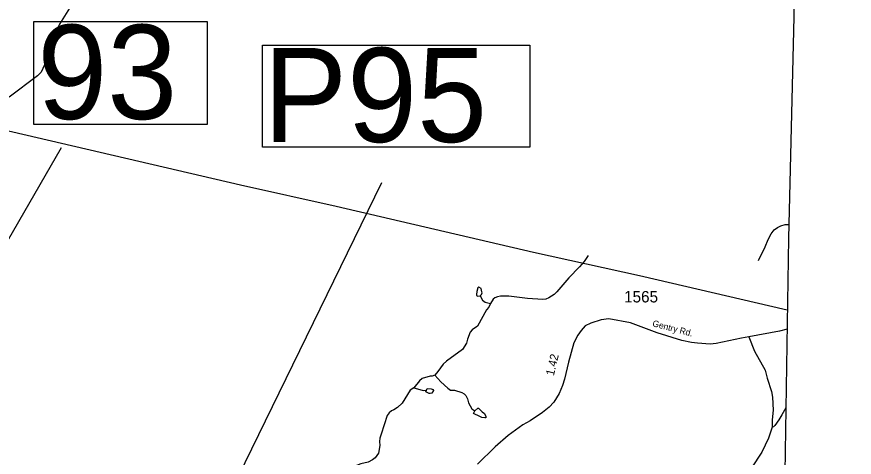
# Model space of a CAD drawing. Extents: x 1950930 to 2061844, y 904556 to 1017002.
# Drawn here: x 2047823 to 2060288, y 960172 to 966723 of the extents above; entities that cross this region are included whole.
import ezdxf

# ---------------------------------------------------------------- set-up
doc = ezdxf.new("R2010")
doc.units = 0
for name, color, linetype in [('Exist Boundary Political CountyLine', 7, 'Continuous'), ('Exist Hydrographic Creek Single Shore', 7, 'Continuous'), ('Exist Hydrographic Misc Water Feature', 7, 'Continuous'), ('Exist Road Primary US Structure Standard Bridge CELL', 7, 'Continuous'), ('Exist Road Secondary Structure Pipe Number Label', 7, 'Continuous'), ('Exist Road Secondary Structure Standard Bridge Number Label', 7, 'Continuous'), ('Exist Road Secondary Type 41 Attributed', 7, 'Continuous'), ('Exist Road Secondary Type 51 Label', 7, 'Continuous'), ('Exist Road Secondary Type 51 Number Label', 7, 'Continuous'), ('Exist Utilities Electrical Transmission Line', 7, 'Continuous')]:
    doc.layers.add(name, color=color, linetype=linetype)

msp = doc.modelspace()

# ---------------------------------------------------------------- linework, layer by layer
at = {"layer": 'Exist Boundary Political CountyLine'}
msp.add_lwpolyline([(2059857, 1016190), (2059992, 1014583), (2060288, 1010619), (2060242, 1008371), (2060207, 1006771), (2060178, 1005306), (2060151, 1003994), (2060127, 1003052), (2060086, 1001470), (2060083, 1001043), (2059970, 996247), (2059900, 992965), (2059781, 986401), (2059707, 983126), (2059583, 976558), (2059387, 966720), (2059310, 963431), (2059198, 956451), (2059161, 955539), (2058927, 940380), (2058725, 928102), (2058408, 910016), (2058297, 904796)], dxfattribs=at)
at = {"layer": 'Exist Hydrographic Creek Single Shore'}
for points in [[(2048608, 966848), (2048457, 966614), (2048371, 966432), (2048256, 966090), (2048238, 966006), (2048188, 965900), (2048132, 965846), (2047709, 965527)], [(2056327, 963173), (2056267, 963085), (2056200, 963003), (2056040, 962838), (2055862, 962634), (2055822, 962590), (2055744, 962542), (2055700, 962524), (2055652, 962518), (2055425, 962531), (2055148, 962565), (2055024, 962567), (2054977, 962558), (2054937, 962542), (2054912, 962522), (2054873, 962456)], [(2054873, 962456), (2054847, 962406), (2054817, 962366), (2054679, 962120), (2054603, 962068), (2054571, 962030), (2054532, 961927), (2054516, 961869), (2054456, 961775), (2054220, 961603), (2054168, 961555), (2054092, 961447), (2054045, 961394)], [(2054045, 961394), (2054005, 961379), (2053976, 961380), (2053857, 961344), (2053817, 961308), (2053735, 961204)], [(2053735, 961204), (2053679, 961170), (2053559, 960974), (2053488, 960910), (2053436, 960875), (2053400, 960861), (2053364, 960833), (2053336, 960793), (2053248, 960515), (2053228, 960457), (2053221, 960405), (2053225, 960345), (2053205, 960233), (2053157, 960163), (2053117, 960133), (2053053, 960101), (2052943, 960073), (2052791, 960016)]]:
    msp.add_lwpolyline(points, dxfattribs=at)
at = {"layer": 'Exist Hydrographic Misc Water Feature'}
for points in [[(2058861, 963098), (2058963, 963300), (2059005, 963408), (2059053, 963492), (2059096, 963552), (2059148, 963588), (2059197, 963614), (2059260, 963631), (2059314, 963631)], [(2054746, 962634), (2054734, 962682), (2054702, 962700), (2054686, 962692), (2054670, 962636)], [(2054670, 962636), (2054664, 962590), (2054668, 962578), (2054688, 962568), (2054720, 962570)], [(2054720, 962570), (2054740, 962590), (2054748, 962618), (2054746, 962634)], [(2054720, 962570), (2054756, 962510), (2054797, 962478), (2054873, 962456)], [(2058720, 961961), (2058801, 961747), (2058962, 961468), (2058991, 961348), (2059057, 961152), (2059071, 961064), (2059083, 960872), (2059068, 960726), (2059064, 960618)], [(2054045, 961394), (2054137, 961291), (2054241, 961197), (2054281, 961167), (2054337, 961167), (2054445, 961137), (2054481, 961117), (2054505, 961092), (2054533, 961039), (2054547, 960979), (2054595, 960892), (2054640, 960860)], [(2053735, 961204), (2053823, 961180), (2053871, 961162), (2053923, 961170)], [(2053975, 961121), (2053959, 961121), (2053911, 961147), (2053923, 961170)], [(2053923, 961170), (2053929, 961194), (2053989, 961187)], [(2053989, 961187), (2054021, 961179), (2054027, 961162), (2053999, 961127), (2053975, 961121)], [(2054716, 960776), (2054620, 960824), (2054640, 960860)], [(2054640, 960860), (2054684, 960902), (2054695, 960904), (2054750, 960848)], [(2054750, 960848), (2054784, 960820), (2054804, 960776), (2054804, 960760), (2054788, 960756), (2054744, 960764), (2054716, 960776)], [(2059269, 960908), (2059210, 960803), (2059164, 960730), (2059108, 960642), (2059084, 960624), (2059064, 960618)], [(2059064, 960618), (2059014, 960458), (2058911, 960248), (2058759, 960013), (2058696, 959857), (2058676, 959765), (2058676, 959609), (2058708, 959369), (2058763, 959118), (2058795, 958904), (2058817, 958810)]]:
    msp.add_lwpolyline(points, dxfattribs=at)
at = {"layer": 'Exist Road Secondary Structure Pipe Number Label'}
msp.add_line((2050579, 958784), (2053259, 964258), dxfattribs=at)
msp.add_lwpolyline([(2051479, 966300), (2055461, 966300), (2055461, 964781), (2051479, 964781)], close=True, dxfattribs=at)
at = {"layer": 'Exist Road Secondary Structure Standard Bridge Number Label'}
msp.add_line((2046144, 960735), (2048491, 964777), dxfattribs=at)
msp.add_lwpolyline([(2048079, 966652), (2050655, 966652), (2050655, 965122), (2048079, 965122)], close=True, dxfattribs=at)
at = {"layer": 'Exist Road Secondary Type 41 Attributed'}
msp.add_lwpolyline([(2059288, 962076), (2059174, 962049), (2058720, 961961), (2058612, 961942), (2058233, 961865), (2058145, 961855), (2057953, 961867), (2057865, 961879), (2057721, 961909), (2057356, 962020), (2056960, 962173), (2056636, 962232), (2056522, 962214), (2056368, 962168), (2056284, 962124), (2056224, 962056), (2056176, 961986), (2056115, 961871), (2056033, 961585), (2055973, 961335), (2055948, 961239), (2055896, 961119), (2055816, 960989), (2055748, 960917), (2055648, 960839), (2055465, 960714), (2055353, 960652), (2055137, 960494), (2054946, 960329), (2054680, 960067)], dxfattribs=at)
at = {"layer": 'Exist Utilities Electrical Transmission Line'}
msp.add_lwpolyline([(2059289, 962361), (2057093, 962869), (2055516, 963216), (2052577, 963903), (2051152, 964218), (2047548, 965055), (2046312, 965321), (2042263, 966247)], dxfattribs=at)

# ---------------------------------------------------------------- texts
at = {"layer": 'Exist Road Primary US Structure Standard Bridge CELL'}
msp.add_text('1.42', height=125, rotation=76.6003, dxfattribs=at).set_placement((2055816, 961375))
at = {"layer": 'Exist Road Secondary Structure Pipe Number Label'}
msp.add_text('P95', height=1400, dxfattribs=at).set_placement((2051492, 964860))
at = {"layer": 'Exist Road Secondary Structure Standard Bridge Number Label'}
msp.add_text('93', height=1400, dxfattribs=at).set_placement((2048129, 965202))
at = {"layer": 'Exist Road Secondary Type 51 Label'}
msp.add_text('Gentry Rd.', height=95, rotation=345.2395, dxfattribs=at).set_placement((2057277, 962122))
at = {"layer": 'Exist Road Secondary Type 51 Number Label'}
msp.add_text('1565', height=170, dxfattribs=at).set_placement((2056862, 962474))

doc.saveas('drawing.dxf')
